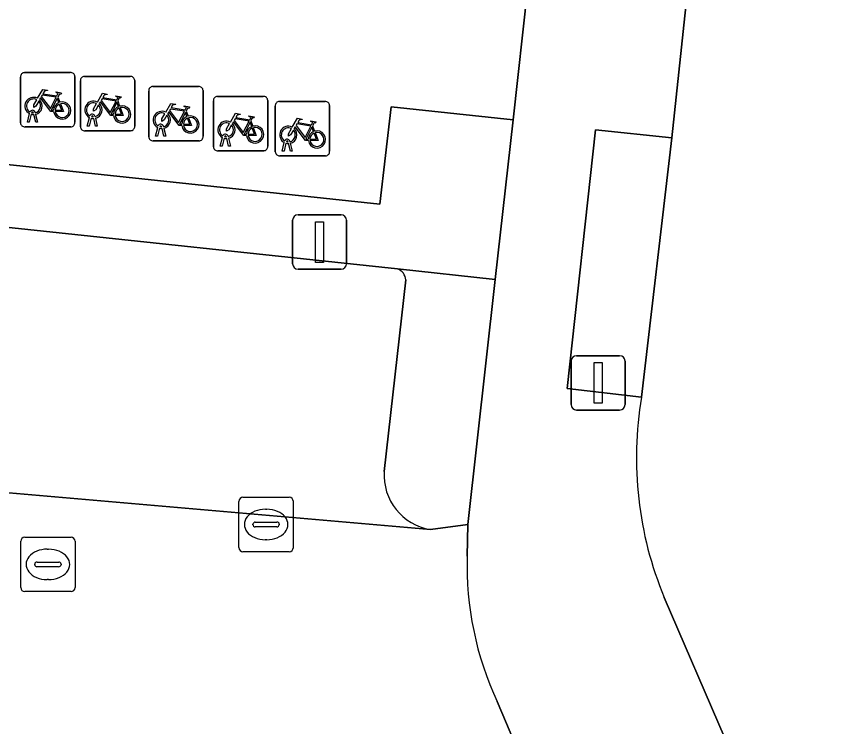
# Model space of a CAD drawing. Extents: x 162026 to 163502, y 387295 to 388169.
# Drawn here: x 162163.14 to 162178.32, y 387767.67 to 387780.73 of the extents above; entities that cross this region are included whole.
import ezdxf

# ---------------------------------------------------------------- set-up
doc = ezdxf.new("R2010")
doc.units = 0
for name, color, linetype in [('IMGEO_Fietsenrek', 7, 'Continuous'), ('IMGEO_Groenvoorziening', 7, 'Continuous'), ('IMGEO_Kolk', 7, 'Continuous'), ('IMGEO_Lichtmast', 7, 'Continuous'), ('IMGEO_Parkeervlak_open', 7, 'Continuous'), ('IMGEO_Rijbaan_lokaal_open', 7, 'Continuous'), ('IMGEO_Rioolput', 7, 'Continuous'), ('IMGEO_Voetpad_open', 7, 'Continuous')]:
    doc.layers.add(name, color=color, linetype=linetype)

msp = doc.modelspace()

# ---------------------------------------------------------------- linework, layer by layer
at = {"layer": 'IMGEO_Fietsenrek'}
for p, q in [((162163.288, 387779.702), (162164.129, 387779.702)), ((162164.129, 387779.702), (162163.288, 387779.702)), ((162163.213, 387778.777), (162163.213, 387779.618)), ((162163.213, 387779.618), (162163.213, 387778.777)), ((162164.213, 387779.627), (162164.213, 387778.786)), ((162164.213, 387778.786), (162164.213, 387779.627)), ((162164.314, 387778.706), (162164.314, 387779.547)), ((162164.314, 387779.547), (162164.314, 387778.706)), ((162164.389, 387779.631), (162165.23, 387779.631)), ((162165.23, 387779.631), (162164.389, 387779.631)), ((162165.314, 387779.556), (162165.314, 387778.715)), ((162165.314, 387778.715), (162165.314, 387779.556)), ((162165.572, 387778.52), (162165.572, 387779.361)), ((162165.572, 387779.361), (162165.572, 387778.52)), ((162165.647, 387779.445), (162166.488, 387779.445)), ((162166.488, 387779.445), (162165.647, 387779.445)), ((162166.572, 387779.37), (162166.572, 387778.529)), ((162166.572, 387778.529), (162166.572, 387779.37)), ((162163.9, 387779.251), (162163.936, 387779.156)), ((162166.837, 387779.263), (162167.678, 387779.263)), ((162167.678, 387779.263), (162166.837, 387779.263)), ((162165.001, 387779.18), (162165.037, 387779.085)), ((162166.762, 387778.338), (162166.762, 387779.179)), ((162166.762, 387779.179), (162166.762, 387778.338)), ((162167.762, 387779.188), (162167.762, 387778.347)), ((162167.762, 387778.347), (162167.762, 387779.188)), ((162167.9, 387778.245), (162167.9, 387779.086)), ((162167.9, 387779.086), (162167.9, 387778.245)), ((162167.975, 387779.17), (162168.816, 387779.17)), ((162168.816, 387779.17), (162167.975, 387779.17)), ((162168.9, 387779.095), (162168.9, 387778.254)), ((162168.9, 387778.254), (162168.9, 387779.095)), ((162163.34, 387778.786), (162163.379, 387778.946)), ((162163.409, 387778.934), (162163.374, 387778.786)), ((162163.451, 387778.958), (162163.45, 387778.962)), ((162163.492, 387778.786), (162163.458, 387778.928)), ((162163.482, 387778.969), (162163.483, 387778.962)), ((162163.49, 387778.932), (162163.525, 387778.786)), ((162164.583, 387778.898), (162164.584, 387778.891)), ((162166.259, 387778.994), (162166.295, 387778.899)), ((162163.374, 387778.786), (162163.34, 387778.786)), ((162163.525, 387778.786), (162163.492, 387778.786)), ((162164.441, 387778.715), (162164.48, 387778.875)), ((162164.51, 387778.863), (162164.475, 387778.715)), ((162164.552, 387778.887), (162164.551, 387778.891)), ((162164.593, 387778.715), (162164.559, 387778.857)), ((162164.591, 387778.861), (162164.626, 387778.715)), ((162167.449, 387778.812), (162167.485, 387778.717)), ((162164.138, 387778.702), (162163.297, 387778.702)), ((162163.297, 387778.702), (162164.138, 387778.702)), ((162165.239, 387778.631), (162164.398, 387778.631)), ((162164.398, 387778.631), (162165.239, 387778.631)), ((162164.475, 387778.715), (162164.441, 387778.715)), ((162164.626, 387778.715), (162164.593, 387778.715)), ((162165.699, 387778.529), (162165.738, 387778.689)), ((162165.768, 387778.677), (162165.733, 387778.529)), ((162165.81, 387778.701), (162165.809, 387778.705)), ((162165.851, 387778.529), (162165.817, 387778.671)), ((162165.841, 387778.712), (162165.842, 387778.705)), ((162165.849, 387778.675), (162165.884, 387778.529)), ((162168.587, 387778.719), (162168.623, 387778.624)), ((162166.497, 387778.445), (162165.656, 387778.445)), ((162165.656, 387778.445), (162166.497, 387778.445)), ((162165.733, 387778.529), (162165.699, 387778.529)), ((162165.884, 387778.529), (162165.851, 387778.529)), ((162166.889, 387778.347), (162166.928, 387778.507)), ((162166.958, 387778.495), (162166.923, 387778.347)), ((162167, 387778.519), (162166.999, 387778.523)), ((162167.041, 387778.347), (162167.007, 387778.489)), ((162167.031, 387778.53), (162167.032, 387778.523)), ((162167.039, 387778.493), (162167.074, 387778.347)), ((162168.169, 387778.437), (162168.17, 387778.43)), ((162166.923, 387778.347), (162166.889, 387778.347)), ((162167.074, 387778.347), (162167.041, 387778.347)), ((162168.027, 387778.254), (162168.066, 387778.414)), ((162168.096, 387778.402), (162168.061, 387778.254)), ((162168.138, 387778.426), (162168.137, 387778.43)), ((162168.179, 387778.254), (162168.145, 387778.396)), ((162168.177, 387778.4), (162168.212, 387778.254)), ((162167.687, 387778.263), (162166.846, 387778.263)), ((162166.846, 387778.263), (162167.687, 387778.263)), ((162168.825, 387778.17), (162167.984, 387778.17)), ((162167.984, 387778.17), (162168.825, 387778.17)), ((162168.061, 387778.254), (162168.027, 387778.254)), ((162168.212, 387778.254), (162168.179, 387778.254))]:
    msp.add_line(p, q, dxfattribs=at)
for points in [[(162163.526, 387779.228), (162163.621, 387779.392), (162163.707, 387779.378), (162163.709, 387779.369), (162163.653, 387779.358), (162163.626, 387779.313), (162163.882, 387779.272)], [(162163.547, 387779.176), (162163.495, 387779.086), (162163.455, 387779.061), (162163.456, 387779.108), (162163.511, 387779.202)], [(162163.822, 387778.984), (162163.772, 387778.984), (162163.581, 387779.235), (162163.562, 387779.203)], [(162163.869, 387779.247), (162163.612, 387779.288), (162163.595, 387779.259), (162163.762, 387779.039), (162163.869, 387779.247)], [(162163.917, 387779.149), (162163.887, 387779.226), (162163.778, 387779.008), (162163.821, 387779.008)], [(162163.882, 387779.272), (162163.907, 387779.321), (162163.901, 387779.325), (162163.878, 387779.329), (162163.866, 387779.336), (162163.865, 387779.339), (162163.867, 387779.344), (162163.962, 387779.329), (162163.964, 387779.319), (162163.954, 387779.306), (162163.942, 387779.3), (162163.928, 387779.306), (162163.9, 387779.251)], [(162164.627, 387779.157), (162164.722, 387779.321), (162164.808, 387779.307), (162164.81, 387779.298), (162164.754, 387779.287), (162164.727, 387779.242), (162164.983, 387779.201)], [(162164.97, 387779.176), (162164.713, 387779.217), (162164.696, 387779.188), (162164.863, 387778.968), (162164.97, 387779.176)], [(162164.983, 387779.201), (162165.008, 387779.25), (162165.002, 387779.254), (162164.979, 387779.258), (162164.967, 387779.265), (162164.966, 387779.268), (162164.968, 387779.273), (162165.063, 387779.258), (162165.065, 387779.248), (162165.055, 387779.235), (162165.043, 387779.229), (162165.029, 387779.235), (162165.001, 387779.18)], [(162163.851, 387779.008), (162163.971, 387779.007), (162163.927, 387779.121)], [(162163.947, 387779.128), (162164.002, 387778.983), (162163.852, 387778.983)], [(162164.648, 387779.105), (162164.596, 387779.015), (162164.556, 387778.99), (162164.557, 387779.037), (162164.612, 387779.131)], [(162164.923, 387778.913), (162164.873, 387778.913), (162164.682, 387779.164), (162164.663, 387779.132)], [(162165.018, 387779.078), (162164.988, 387779.155), (162164.879, 387778.937), (162164.922, 387778.937)], [(162164.952, 387778.937), (162165.072, 387778.936), (162165.028, 387779.05)], [(162165.048, 387779.057), (162165.103, 387778.912), (162164.953, 387778.912)], [(162165.885, 387778.971), (162165.98, 387779.135), (162166.066, 387779.121), (162166.068, 387779.112), (162166.012, 387779.101), (162165.985, 387779.056), (162166.241, 387779.015)], [(162166.241, 387779.015), (162166.266, 387779.064), (162166.26, 387779.068), (162166.237, 387779.072), (162166.225, 387779.079), (162166.224, 387779.082), (162166.226, 387779.087), (162166.321, 387779.072), (162166.323, 387779.062), (162166.313, 387779.049), (162166.301, 387779.043), (162166.287, 387779.049), (162166.259, 387778.994)], [(162165.906, 387778.919), (162165.854, 387778.829), (162165.814, 387778.804), (162165.815, 387778.851), (162165.87, 387778.945)], [(162166.181, 387778.727), (162166.131, 387778.727), (162165.94, 387778.978), (162165.921, 387778.946)], [(162166.228, 387778.99), (162165.971, 387779.031), (162165.954, 387779.002), (162166.121, 387778.782), (162166.228, 387778.99)], [(162166.276, 387778.892), (162166.246, 387778.969), (162166.137, 387778.751), (162166.18, 387778.751)], [(162167.075, 387778.789), (162167.17, 387778.953), (162167.256, 387778.939), (162167.258, 387778.93), (162167.202, 387778.919), (162167.175, 387778.874), (162167.431, 387778.833)], [(162167.431, 387778.833), (162167.456, 387778.882), (162167.45, 387778.886), (162167.427, 387778.89), (162167.415, 387778.897), (162167.414, 387778.9), (162167.416, 387778.905), (162167.511, 387778.89), (162167.513, 387778.88), (162167.503, 387778.867), (162167.491, 387778.861), (162167.477, 387778.867), (162167.449, 387778.812)], [(162166.21, 387778.751), (162166.33, 387778.75), (162166.286, 387778.864)], [(162166.306, 387778.871), (162166.361, 387778.726), (162166.211, 387778.726)], [(162167.096, 387778.737), (162167.044, 387778.647), (162167.004, 387778.622), (162167.005, 387778.669), (162167.06, 387778.763)], [(162167.371, 387778.545), (162167.321, 387778.545), (162167.13, 387778.796), (162167.111, 387778.764)], [(162167.418, 387778.808), (162167.161, 387778.849), (162167.144, 387778.82), (162167.311, 387778.6), (162167.418, 387778.808)], [(162167.466, 387778.71), (162167.436, 387778.787), (162167.327, 387778.569), (162167.37, 387778.569)], [(162168.213, 387778.696), (162168.308, 387778.86), (162168.394, 387778.846), (162168.396, 387778.837), (162168.34, 387778.826), (162168.313, 387778.781), (162168.569, 387778.74)], [(162168.556, 387778.715), (162168.299, 387778.756), (162168.282, 387778.727), (162168.449, 387778.507), (162168.556, 387778.715)], [(162168.569, 387778.74), (162168.594, 387778.789), (162168.588, 387778.793), (162168.565, 387778.797), (162168.553, 387778.804), (162168.552, 387778.807), (162168.554, 387778.812), (162168.649, 387778.797), (162168.651, 387778.787), (162168.641, 387778.774), (162168.629, 387778.768), (162168.615, 387778.774), (162168.587, 387778.719)], [(162167.4, 387778.569), (162167.52, 387778.568), (162167.476, 387778.682)], [(162167.496, 387778.689), (162167.551, 387778.544), (162167.401, 387778.544)], [(162168.234, 387778.644), (162168.182, 387778.554), (162168.142, 387778.529), (162168.143, 387778.576), (162168.198, 387778.67)], [(162168.509, 387778.452), (162168.459, 387778.452), (162168.268, 387778.703), (162168.249, 387778.671)], [(162168.604, 387778.617), (162168.574, 387778.694), (162168.465, 387778.476), (162168.508, 387778.476)], [(162168.538, 387778.476), (162168.658, 387778.475), (162168.614, 387778.589)], [(162168.634, 387778.596), (162168.689, 387778.451), (162168.539, 387778.451)]]:
    msp.add_lwpolyline(points, dxfattribs=at)
for centre, radius, start, end in [((162163.291, 387779.624), 0.0779, 92.4484, 184.2845), ((162163.291, 387779.624), 0.0779, 92.4484, 184.2845), ((162164.135, 387779.624), 0.0779, 2.4484, 94.2845), ((162164.135, 387779.624), 0.0779, 2.4484, 94.2845), ((162164.392, 387779.553), 0.0779, 92.4484, 184.2845), ((162164.392, 387779.553), 0.0779, 92.4484, 184.2845), ((162165.236, 387779.553), 0.0779, 2.4484, 94.2845), ((162165.236, 387779.553), 0.0779, 2.4484, 94.2845), ((162165.65, 387779.367), 0.0779, 92.4484, 184.2845), ((162165.65, 387779.367), 0.0779, 92.4484, 184.2845), ((162166.494, 387779.367), 0.0779, 2.4484, 94.2845), ((162166.494, 387779.367), 0.0779, 2.4484, 94.2845), ((162163.453, 387779.087), 0.159, 62.6766, 242.1369), ((162163.453, 387779.087), 0.129, 63.3192, 238.903), ((162163.453, 387779.087), 0.159, 283.5766, 46.6042), ((162166.84, 387779.185), 0.0779, 92.4484, 184.2845), ((162166.84, 387779.185), 0.0779, 92.4484, 184.2845), ((162167.684, 387779.185), 0.0779, 2.4484, 94.2845), ((162167.684, 387779.185), 0.0779, 2.4484, 94.2845), ((162163.453, 387779.087), 0.129, 283.6043, 43.4302), ((162163.98, 387779.003), 0.159, 113.3408, 178.3217), ((162163.98, 387779.003), 0.159, 187.0065, 105.7708), ((162163.98, 387779.003), 0.129, 113.923, 177.9556), ((162163.98, 387779.003), 0.129, 188.6715, 104.5883), ((162164.554, 387779.016), 0.159, 62.6766, 242.1369), ((162164.554, 387779.016), 0.129, 63.3192, 238.903), ((162164.554, 387779.016), 0.129, 283.6043, 43.4302), ((162164.554, 387779.016), 0.159, 283.5766, 46.6042), ((162165.081, 387778.932), 0.159, 113.3408, 178.3217), ((162165.081, 387778.932), 0.159, 187.0065, 105.7708), ((162165.081, 387778.932), 0.129, 113.923, 177.9556), ((162165.081, 387778.932), 0.129, 188.6715, 104.5883), ((162167.978, 387779.092), 0.0779, 92.4484, 184.2845), ((162167.978, 387779.092), 0.0779, 92.4484, 184.2845), ((162168.822, 387779.092), 0.0779, 2.4484, 94.2845), ((162168.822, 387779.092), 0.0779, 2.4484, 94.2845), ((162163.433, 387778.958), 0.0499, 12.8025, 158.6934), ((162163.453, 387779.087), 0.159, 253.9967, 271.7867), ((162163.433, 387778.958), 0.0174, 12.8025, 163.4502), ((162163.453, 387779.087), 0.129, 253.415, 269.0204), ((162164.534, 387778.887), 0.0499, 12.8025, 158.6934), ((162164.534, 387778.887), 0.0174, 12.8025, 163.4502), ((162164.554, 387779.016), 0.129, 253.415, 269.0204), ((162165.812, 387778.83), 0.159, 62.6766, 242.1369), ((162165.812, 387778.83), 0.129, 63.3192, 238.903), ((162165.812, 387778.83), 0.129, 283.6043, 43.4302), ((162165.812, 387778.83), 0.159, 283.5766, 46.6042), ((162166.339, 387778.746), 0.159, 187.0065, 105.7708), ((162163.291, 387778.78), 0.0779, 182.4484, 274.2845), ((162163.291, 387778.78), 0.0779, 182.4484, 274.2845), ((162164.135, 387778.78), 0.0779, 272.4484, 4.2845), ((162164.135, 387778.78), 0.0779, 272.4484, 4.2845), ((162164.554, 387779.016), 0.159, 253.9967, 271.7867), ((162165.792, 387778.701), 0.0499, 12.8025, 158.6934), ((162166.339, 387778.746), 0.159, 113.3408, 178.3217), ((162166.339, 387778.746), 0.129, 113.923, 177.9556), ((162166.339, 387778.746), 0.129, 188.6715, 104.5883), ((162167.002, 387778.648), 0.159, 62.6766, 242.1369), ((162167.002, 387778.648), 0.129, 63.3192, 238.903), ((162167.002, 387778.648), 0.159, 283.5766, 46.6042), ((162164.392, 387778.709), 0.0779, 182.4484, 274.2845), ((162164.392, 387778.709), 0.0779, 182.4484, 274.2845), ((162165.236, 387778.709), 0.0779, 272.4484, 4.2845), ((162165.236, 387778.709), 0.0779, 272.4484, 4.2845), ((162165.812, 387778.83), 0.159, 253.9967, 271.7867), ((162165.792, 387778.701), 0.0174, 12.8025, 163.4502), ((162165.812, 387778.83), 0.129, 253.415, 269.0204), ((162167.002, 387778.648), 0.129, 283.6043, 43.4302), ((162167.529, 387778.564), 0.159, 113.3408, 178.3217), ((162167.529, 387778.564), 0.159, 187.0065, 105.7708), ((162167.529, 387778.564), 0.129, 113.923, 177.9556), ((162167.529, 387778.564), 0.129, 188.6715, 104.5883), ((162168.14, 387778.555), 0.159, 62.6766, 242.1369), ((162168.14, 387778.555), 0.129, 63.3192, 238.903), ((162168.14, 387778.555), 0.129, 283.6043, 43.4302), ((162168.14, 387778.555), 0.159, 283.5766, 46.6042), ((162168.667, 387778.471), 0.159, 113.3408, 178.3217), ((162168.667, 387778.471), 0.159, 187.0065, 105.7708), ((162168.667, 387778.471), 0.129, 113.923, 177.9556), ((162168.667, 387778.471), 0.129, 188.6715, 104.5883), ((162165.65, 387778.523), 0.0779, 182.4484, 274.2845), ((162165.65, 387778.523), 0.0779, 182.4484, 274.2845), ((162166.494, 387778.523), 0.0779, 272.4484, 4.2845), ((162166.494, 387778.523), 0.0779, 272.4484, 4.2845), ((162166.982, 387778.519), 0.0499, 12.8025, 158.6934), ((162167.002, 387778.648), 0.159, 253.9967, 271.7867), ((162166.982, 387778.519), 0.0174, 12.8025, 163.4502), ((162167.002, 387778.648), 0.129, 253.415, 269.0204), ((162168.12, 387778.426), 0.0499, 12.8025, 158.6934), ((162168.12, 387778.426), 0.0174, 12.8025, 163.4502), ((162166.84, 387778.341), 0.0779, 182.4484, 274.2845), ((162166.84, 387778.341), 0.0779, 182.4484, 274.2845), ((162167.684, 387778.341), 0.0779, 272.4484, 4.2845), ((162167.684, 387778.341), 0.0779, 272.4484, 4.2845), ((162168.14, 387778.555), 0.159, 253.9967, 271.7867), ((162168.14, 387778.555), 0.129, 253.415, 269.0204), ((162167.978, 387778.248), 0.0779, 182.4484, 274.2845), ((162167.978, 387778.248), 0.0779, 182.4484, 274.2845), ((162168.822, 387778.248), 0.0779, 272.4484, 4.2845), ((162168.822, 387778.248), 0.0779, 272.4484, 4.2845)]:
    msp.add_arc(centre, radius, start, end, dxfattribs=at)
at = {"layer": 'IMGEO_Groenvoorziening'}
for points in [[(162172.275, 387778.829), (162170.03, 387779.073), (162169.824, 387777.281), (162157.547, 387778.586), (162157.728, 387780.378), (162156.332, 387780.552)], [(162155.389, 387777.66), (162170.152, 387776.09), (162171.946, 387775.897), (162172.275, 387778.829)], [(162171.946, 387775.897), (162170.152, 387776.09)], [(162170.301, 387775.886), (162169.903, 387772.363)], [(162170.754, 387771.294), (162171.441, 387771.387), (162171.946, 387775.897)]]:
    msp.add_lwpolyline(points, dxfattribs=at)
msp.add_lwpolyline([(162175.197, 387778.502), (162173.794, 387778.646), (162173.273, 387773.889), (162174.638, 387773.728)], close=True, dxfattribs=at)
for centre, radius, start, end in [((162170.071, 387775.874), 0.23, 2.8922, 69.396), ((162170.92, 387772.299), 1.019, 176.402, 260.6425)]:
    msp.add_arc(centre, radius, start, end, dxfattribs=at)
at = {"layer": 'IMGEO_Kolk'}
for p, q in [((162167.231, 387770.961), (162167.231, 387771.813)), ((162167.306, 387771.887), (162168.158, 387771.887)), ((162168.232, 387771.813), (162168.232, 387770.961)), ((162167.719, 387771.667), (162167.744, 387771.667)), ((162167.49, 387771.381), (162167.49, 387771.393)), ((162167.928, 387771.344), (162167.53, 387771.344)), ((162167.533, 387771.43), (162167.931, 387771.43)), ((162167.974, 387771.393), (162167.974, 387771.381)), ((162167.742, 387771.107), (162167.717, 387771.107)), ((162168.158, 387770.887), (162167.306, 387770.887))]:
    msp.add_line(p, q, dxfattribs=at)
for points in [[(162167.231, 387770.961), (162167.231, 387771.813)], [(162167.306, 387771.887), (162168.158, 387771.887)], [(162168.232, 387771.813), (162168.232, 387770.961)], [(162168.158, 387770.887), (162167.306, 387770.887)]]:
    msp.add_lwpolyline(points, dxfattribs=at)
for centre, radius, start, end in [((162167.308, 387771.811), 0.0765, 91.552, 178.448), ((162167.308, 387771.811), 0.0765, 91.552, 178.448), ((162168.156, 387771.811), 0.0765, 1.552, 88.448), ((162168.156, 387771.811), 0.0765, 1.552, 88.448), ((162167.53, 387771.39), 0.0403, 85.8775, 175.7526), ((162167.527, 387771.38), 0.0366, 178.938, 274.7102), ((162167.931, 387771.387), 0.043, 264.8664, 352.4533), ((162167.935, 387771.392), 0.0386, 1.7309, 96.639), ((162167.308, 387770.963), 0.0765, 181.552, 268.448), ((162167.308, 387770.963), 0.0765, 181.552, 268.448), ((162168.156, 387770.963), 0.0765, 271.552, 358.448), ((162168.156, 387770.963), 0.0765, 271.552, 358.448)]:
    msp.add_arc(centre, radius, start, end, dxfattribs=at)
for centre, major_axis, ratio, start_param, end_param in [((162167.718, 387771.387), (-0.387, 0.002), 0.722429, 4.712389, 7.853982), ((162167.743, 387771.387), (-0.39, 0.002), 0.717154, 1.570796, 4.712389)]:
    msp.add_ellipse(centre, major_axis=major_axis, ratio=ratio, start_param=start_param, end_param=end_param, dxfattribs=at)
at = {"layer": 'IMGEO_Lichtmast'}
for p, q in [((162168.32, 387777.083), (162169.11, 387777.083)), ((162169.11, 387777.083), (162168.32, 387777.083)), ((162168.22, 387776.183), (162168.22, 387776.983)), ((162168.22, 387776.983), (162168.22, 387776.183)), ((162169.21, 387776.983), (162169.21, 387776.183)), ((162169.21, 387776.183), (162169.21, 387776.983)), ((162169.11, 387776.083), (162168.32, 387776.083)), ((162168.32, 387776.083), (162169.11, 387776.083)), ((162173.445, 387774.493), (162174.235, 387774.493)), ((162174.235, 387774.493), (162173.445, 387774.493)), ((162173.345, 387773.593), (162173.345, 387774.393)), ((162173.345, 387774.393), (162173.345, 387773.593)), ((162174.335, 387774.393), (162174.335, 387773.593)), ((162174.335, 387773.593), (162174.335, 387774.393)), ((162174.235, 387773.493), (162173.445, 387773.493)), ((162173.445, 387773.493), (162174.235, 387773.493))]:
    msp.add_line(p, q, dxfattribs=at)
for points in [[(162168.64, 387776.958), (162168.79, 387776.958), (162168.79, 387776.208), (162168.64, 387776.208), (162168.64, 387776.958)], [(162173.765, 387774.368), (162173.915, 387774.368), (162173.915, 387773.618), (162173.765, 387773.618), (162173.765, 387774.368)]]:
    msp.add_lwpolyline(points, dxfattribs=at)
for centre, start, end in [((162168.32, 387776.983), 90, 180), ((162168.32, 387776.983), 90, 180), ((162169.11, 387776.983), 0, 90), ((162169.11, 387776.983), 360, 90), ((162168.32, 387776.183), 180, 270), ((162168.32, 387776.183), 180, 270), ((162169.11, 387776.183), 270, 0), ((162169.11, 387776.183), 270, 0), ((162173.445, 387774.393), 90, 180), ((162173.445, 387774.393), 90, 180), ((162174.235, 387774.393), 0, 90), ((162174.235, 387774.393), 360, 90), ((162173.445, 387773.593), 180, 270), ((162173.445, 387773.593), 180, 270), ((162174.235, 387773.593), 270, 0), ((162174.235, 387773.593), 270, 0)]:
    msp.add_arc(centre, 0.1, start, end, dxfattribs=at)
at = {"layer": 'IMGEO_Parkeervlak_open'}
for points in [[(162170.152, 387776.09), (162155.389, 387777.66)], [(162169.903, 387772.363), (162170.301, 387775.886)], [(162153.679, 387772.777), (162170.754, 387771.294)]]:
    msp.add_lwpolyline(points, dxfattribs=at)
for centre, radius, start, end in [((162170.071, 387775.874), 0.23, 2.8922, 69.396), ((162170.92, 387772.299), 1.019, 176.402, 260.6425)]:
    msp.add_arc(centre, radius, start, end, dxfattribs=at)
at = {"layer": 'IMGEO_Rijbaan_lokaal_open'}
for points in [[(162176.954, 387794.397), (162176.873, 387793.647), (162176.767, 387792.767), (162176.029, 387786.281), (162175.451, 387780.914), (162175.197, 387778.502), (162174.638, 387773.728)], [(162171.433, 387770.804), (162171.441, 387771.387), (162170.754, 387771.294), (162153.679, 387772.777), (162146.901, 387773.492), (162144.468, 387751.76), (162146.618, 387751.565), (162180.82, 387747.842), (162180.954, 387747.827), (162178.225, 387754.126), (162177.974, 387754.156), (162177.948, 387754.216)], [(162175.057, 387770.044), (162180.668, 387757.044), (162180.936, 387756.422), (162184.356, 387748.498), (162188.222, 387739.573), (162189.885, 387735.684), (162195.369, 387722.998), (162199.088, 387724.536), (162190.837, 387743.58), (162184.007, 387759.385), (162179.355, 387770.201)], [(162153.648, 387766.604), (162154.154, 387766.539), (162173.075, 387764.586), (162173.502, 387764.542), (162171.984, 387768.129)]]:
    msp.add_lwpolyline(points, dxfattribs=at)
for centre, radius, start, end in [((162181.22, 387772.611), 6.676, 170.3659, 202.6114), ((162177.309, 387770.62), 5.879, 178.2078, 205.0704)]:
    msp.add_arc(centre, radius, start, end, dxfattribs=at)
at = {"layer": 'IMGEO_Rioolput'}
for p, q in [((162163.291, 387771.153), (162164.143, 387771.153)), ((162163.216, 387770.227), (162163.216, 387771.079)), ((162164.217, 387771.079), (162164.217, 387770.227)), ((162163.704, 387770.933), (162163.729, 387770.933)), ((162163.518, 387770.696), (162163.916, 387770.696)), ((162163.475, 387770.647), (162163.475, 387770.659)), ((162163.913, 387770.61), (162163.515, 387770.61)), ((162163.959, 387770.659), (162163.959, 387770.647)), ((162163.727, 387770.373), (162163.702, 387770.373)), ((162164.143, 387770.153), (162163.291, 387770.153))]:
    msp.add_line(p, q, dxfattribs=at)
for points in [[(162163.291, 387771.153), (162164.143, 387771.153)], [(162163.216, 387770.227), (162163.216, 387771.079)], [(162164.217, 387771.079), (162164.217, 387770.227)], [(162164.143, 387770.153), (162163.291, 387770.153)]]:
    msp.add_lwpolyline(points, dxfattribs=at)
for centre, radius, start, end in [((162163.293, 387771.077), 0.0765, 91.552, 178.448), ((162163.293, 387771.077), 0.0765, 91.552, 178.448), ((162164.141, 387771.077), 0.0765, 1.552, 88.448), ((162164.141, 387771.077), 0.0765, 1.552, 88.448), ((162163.515, 387770.656), 0.0403, 85.8775, 175.7526), ((162163.92, 387770.658), 0.0386, 1.7309, 96.639), ((162163.512, 387770.646), 0.0366, 178.938, 274.7102), ((162163.916, 387770.653), 0.043, 264.8664, 352.4533), ((162163.293, 387770.229), 0.0765, 181.552, 268.448), ((162163.293, 387770.229), 0.0765, 181.552, 268.448), ((162164.141, 387770.229), 0.0765, 271.552, 358.448), ((162164.141, 387770.229), 0.0765, 271.552, 358.448)]:
    msp.add_arc(centre, radius, start, end, dxfattribs=at)
for centre, major_axis, ratio, start_param, end_param in [((162163.703, 387770.653), (-0.387, 0.002), 0.722429, 4.712389, 7.853982), ((162163.728, 387770.653), (-0.39, 0.002), 0.717154, 1.570796, 4.712389)]:
    msp.add_ellipse(centre, major_axis=major_axis, ratio=ratio, start_param=start_param, end_param=end_param, dxfattribs=at)
at = {"layer": 'IMGEO_Voetpad_open'}
for points in [[(162174.423, 387798.647), (162174.399, 387798.411), (162173.877, 387793.382), (162173.226, 387787.405), (162172.67, 387782.382), (162172.543, 387781.229), (162172.275, 387778.829), (162171.946, 387775.897), (162171.441, 387771.387), (162171.433, 387770.804)], [(162174.638, 387773.728), (162173.273, 387773.889), (162173.794, 387778.646), (162175.197, 387778.502), (162175.451, 387780.914), (162174.076, 387781.053), (162174.638, 387786.435), (162176.029, 387786.281), (162176.767, 387792.767), (162176.873, 387793.647), (162175.477, 387793.792), (162175.642, 387795.586), (162175.666, 387795.93)], [(162156.332, 387780.552), (162157.728, 387780.378), (162157.547, 387778.586), (162169.824, 387777.281), (162170.03, 387779.073), (162172.275, 387778.829), (162172.543, 387781.229), (162156.468, 387782.956)], [(162171.984, 387768.129), (162173.502, 387764.542), (162173.513, 387764.515), (162177.948, 387754.216), (162177.974, 387754.156), (162178.225, 387754.126), (162180.954, 387747.827), (162182.655, 387747.763), (162184.356, 387748.498), (162180.936, 387756.422), (162180.668, 387757.044), (162175.057, 387770.044)]]:
    msp.add_lwpolyline(points, dxfattribs=at)
for centre, radius, start, end in [((162181.22, 387772.611), 6.676, 170.3659, 202.6114), ((162177.309, 387770.62), 5.879, 178.2078, 205.0704)]:
    msp.add_arc(centre, radius, start, end, dxfattribs=at)

doc.saveas('drawing.dxf')
